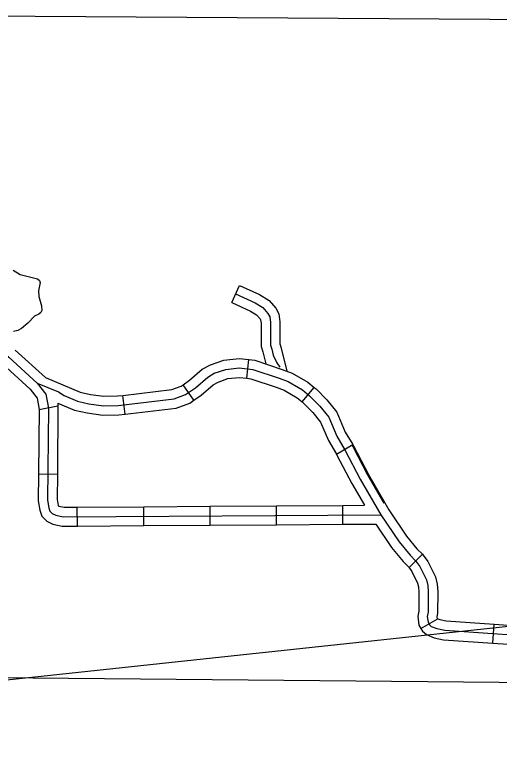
# Model space of a CAD drawing. Extents: x 1373862 to 1376999, y 1168398 to 1170455.
# Drawn here: x 1375582.6 to 1375659.7, y 1169098.5 to 1169217.9 of the extents above; entities that cross this region are included whole.
import ezdxf

# ---------------------------------------------------------------- set-up
doc = ezdxf.new("R2010")
doc.units = 0
for name, color, linetype in [('Level 32', 7, 'Continuous'), ('Level 35', 7, 'Continuous'), ('Level 45', 7, 'Continuous'), ('Level 5', 7, 'Continuous'), ('Level 8', 7, 'Continuous'), ('R_Draft', 7, 'Continuous')]:
    doc.layers.add(name, color=color, linetype=linetype)

msp = doc.modelspace()

# ---------------------------------------------------------------- linework, layer by layer
at = {"layer": 'Level 32'}
for p, q in [((1375619.43, 1169160.1), (1375619.74, 1169163.09)), ((1375611.02, 1169156.62), (1375609.31, 1169159.08)), ((1375628.22, 1169156.34), (1375630.14, 1169158.65)), ((1375600.06, 1169154.41), (1375599.72, 1169157.39)), ((1375586.41, 1169155.15), (1375589.35, 1169155.74)), ((1375633.67, 1169148.05), (1375636.26, 1169149.57)), ((1375586.3, 1169144.9), (1375589.3, 1169144.87)), ((1375592.48, 1169136.6), (1375592.46, 1169139.6)), ((1375603.04, 1169136.67), (1375603.02, 1169139.67)), ((1375613.6, 1169136.75), (1375613.58, 1169139.75)), ((1375624.16, 1169136.82), (1375624.14, 1169139.82)), ((1375634.72, 1169136.89), (1375634.7, 1169139.89)), ((1375645.23, 1169130.02), (1375647.35, 1169132.13)), ((1375647.09, 1169120.33), (1375649.69, 1169121.82)), ((1375658.54, 1169118.01), (1375658.74, 1169121))]:
    msp.add_line(p, q, dxfattribs=at)
for points in [[(1375576.39, 1169167.18), (1375579.39, 1169165.33), (1375581.55, 1169163.48), (1375586.06, 1169159.35), (1375587.44, 1169157.55), (1375587.87, 1169155.35), (1375587.74, 1169140.74), (1375587.93, 1169139.48), (1375588.11, 1169138.98), (1375588.49, 1169138.59), (1375589.06, 1169138.33), (1375590.22, 1169138.06), (1375640.73, 1169138.41)], [(1375582.6, 1169164.59), (1375587.4, 1169160.2)], [(1375580.57, 1169162.38), (1375584.97, 1169158.35), (1375586.06, 1169156.93), (1375586.41, 1169155.15)], [(1375609.31, 1169159.08), (1375610.32, 1169159.79), (1375612.35, 1169161.53), (1375613.63, 1169162.26), (1375615.76, 1169163), (1375618.19, 1169163.25), (1375619.74, 1169163.09)], [(1375619.74, 1169163.09), (1375620.7, 1169162.99), (1375625.07, 1169161.52), (1375626.64, 1169160.93), (1375629.13, 1169159.48), (1375630.14, 1169158.65)], [(1375589.71, 1169157.78), (1375590.38, 1169157.34), (1375592.47, 1169156.47), (1375594.28, 1169156.06), (1375596.62, 1169155.74), (1375598.99, 1169155.8), (1375607.85, 1169156.83), (1375609.67, 1169157.5), (1375611.24, 1169158.6), (1375613.21, 1169160.3), (1375614.25, 1169160.89), (1375616.09, 1169161.52), (1375618.19, 1169161.74), (1375620.38, 1169161.51), (1375624.57, 1169160.1), (1375626, 1169159.57), (1375628.27, 1169158.25), (1375629.42, 1169157.29), (1375631.05, 1169155.66), (1375632.45, 1169153.93), (1375633.75, 1169150.88), (1375635.07, 1169148.62), (1375637.45, 1169144.07), (1375640.73, 1169138.41), (1375643.63, 1169134.08), (1375645.38, 1169131.99), (1375646.33, 1169131.03), (1375646.94, 1169130.18), (1375648.02, 1169128.04), (1375648.2, 1169127.16), (1375648.29, 1169126.16), (1375648.27, 1169122.91), (1375648.12, 1169122.23), (1375648.25, 1169121.33), (1375648.51, 1169120.87), (1375648.77, 1169120.65), (1375649.66, 1169120.3), (1375650.9, 1169120.03), (1375675.32, 1169118.38)], [(1375587.4, 1169160.2), (1375592.93, 1169157.91), (1375594.55, 1169157.54), (1375596.71, 1169157.24), (1375598.88, 1169157.3), (1375599.72, 1169157.39)], [(1375611.02, 1169156.62), (1375612.16, 1169157.41), (1375614.08, 1169159.06), (1375614.87, 1169159.51), (1375616.42, 1169160.05), (1375618.19, 1169160.23), (1375619.43, 1169160.1)], [(1375619.43, 1169160.1), (1375620.06, 1169160.04), (1375624.07, 1169158.69), (1375625.35, 1169158.21), (1375627.41, 1169157.01), (1375628.22, 1169156.34)], [(1375599.72, 1169157.39), (1375607.5, 1169158.3), (1375608.97, 1169158.84), (1375609.31, 1169159.08)], [(1375630.14, 1169158.65), (1375630.43, 1169158.41), (1375632.17, 1169156.67), (1375633.75, 1169154.71), (1375635.09, 1169151.55), (1375636.26, 1169149.57)], [(1375600.06, 1169154.41), (1375608.2, 1169155.36), (1375610.37, 1169156.16), (1375611.02, 1169156.62)], [(1375628.22, 1169156.34), (1375628.41, 1169156.18), (1375629.94, 1169154.66), (1375631.15, 1169153.15), (1375632.41, 1169150.2), (1375633.67, 1169148.05)], [(1375586.4, 1169155.22), (1375586.3, 1169144.9)], [(1375589.36, 1169156.14), (1375589.3, 1169144.87)], [(1375589.36, 1169156.14), (1375592.02, 1169155.04), (1375594.01, 1169154.59), (1375596.54, 1169154.24), (1375599.09, 1169154.3), (1375600.06, 1169154.41)], [(1375636.13, 1169149.49), (1375636.26, 1169149.28), (1375638.64, 1169144.73), (1375641.24, 1169140.25)], [(1375636.26, 1169149.57), (1375636.38, 1169149.35), (1375638.76, 1169144.79), (1375641.36, 1169140.32)], [(1375633.67, 1169148.05), (1375633.76, 1169147.9), (1375636.13, 1169143.35), (1375638.12, 1169139.92)], [(1375586.3, 1169144.9), (1375586.26, 1169140.64), (1375586.49, 1169139.12), (1375586.84, 1169138.19), (1375587.63, 1169137.36), (1375588.58, 1169136.93), (1375590.06, 1169136.58), (1375592.48, 1169136.6)], [(1375589.3, 1169144.87), (1375589.27, 1169140.85), (1375589.42, 1169139.86), (1375589.42, 1169139.84), (1375589.55, 1169139.78), (1375590.39, 1169139.59), (1375592.46, 1169139.6)], [(1375592.46, 1169139.6), (1375603.02, 1169139.67)], [(1375603.02, 1169139.67), (1375613.58, 1169139.75)], [(1375613.58, 1169139.75), (1375624.14, 1169139.82)], [(1375624.14, 1169139.82), (1375634.7, 1169139.89)], [(1375634.7, 1169139.89), (1375638.12, 1169139.92)], [(1375641.36, 1169140.32), (1375642.01, 1169139.2), (1375644.83, 1169134.98), (1375646.49, 1169133), (1375647.35, 1169132.13)], [(1375592.48, 1169136.6), (1375603.04, 1169136.67)], [(1375603.04, 1169136.67), (1375613.6, 1169136.75)], [(1375613.6, 1169136.75), (1375624.16, 1169136.82)], [(1375624.16, 1169136.82), (1375634.72, 1169136.89)], [(1375634.72, 1169136.89), (1375639.92, 1169136.93)], [(1375639.92, 1169136.93), (1375642.43, 1169133.18), (1375644.28, 1169130.98), (1375645.23, 1169130.02)], [(1375647.35, 1169132.13), (1375647.49, 1169132), (1375648.23, 1169130.95), (1375649.44, 1169128.54), (1375649.69, 1169127.38), (1375649.79, 1169126.22), (1375649.77, 1169122.74), (1375649.64, 1169122.17), (1375649.69, 1169121.83), (1375649.69, 1169121.82)], [(1375645.18, 1169130.07), (1375645.65, 1169129.4), (1375646.59, 1169127.54), (1375646.72, 1169126.94), (1375646.79, 1169126.1), (1375646.78, 1169123.09), (1375646.6, 1169122.29), (1375646.8, 1169120.83), (1375647.09, 1169120.33)], [(1375649.64, 1169121.92), (1375650.1, 1169121.74), (1375651.11, 1169121.52), (1375658.74, 1169121)], [(1375658.74, 1169121), (1375669.28, 1169120.29)], [(1375647.09, 1169120.33), (1375647.34, 1169119.89), (1375647.99, 1169119.35), (1375649.21, 1169118.86), (1375650.69, 1169118.54), (1375658.54, 1169118.01)], [(1375658.54, 1169118.01), (1375669.08, 1169117.3)]]:
    msp.add_lwpolyline(points, dxfattribs=at)
at = {"layer": 'Level 35'}
msp.add_lwpolyline([(1375582.26, 1169177.27), (1375583.39, 1169176.59), (1375586.16, 1169175.91), (1375586.44, 1169175.64), (1375586.58, 1169175.32), (1375586.31, 1169174.03), (1375586.36, 1169173.11), (1375586.75, 1169171.63), (1375586.83, 1169170.89), (1375586.67, 1169170.57), (1375586.34, 1169170.31), (1375585.68, 1169170), (1375584.6, 1169168.89), (1375583.61, 1169168.04), (1375583.03, 1169167.7), (1375582.31, 1169167.53)], dxfattribs=at)
at = {"layer": 'Level 45'}
msp.add_line((1375617.02, 1169172.16), (1375618.27, 1169174.88), dxfattribs=at)
for points in [[(1375618.27, 1169174.88), (1375621.44, 1169173.42), (1375622.96, 1169172.48), (1375624.02, 1169171.23), (1375624.5, 1169170.35), (1375624.7, 1169169.07), (1375624.7, 1169167.2), (1375624.7, 1169166.01)], [(1375617.65, 1169173.52), (1375620.73, 1169172.09), (1375621.97, 1169171.33), (1375622.78, 1169170.38), (1375623.06, 1169169.86), (1375623.2, 1169168.95), (1375623.2, 1169167.2), (1375623.2, 1169165.39), (1375623.39, 1169164.72), (1375623.63, 1169163.77), (1375624.2, 1169162.54), (1375624.65, 1169161.86)], [(1375617.02, 1169172.16), (1375620.02, 1169170.77), (1375620.98, 1169170.18), (1375621.53, 1169169.53), (1375621.62, 1169169.37), (1375621.7, 1169168.84), (1375621.7, 1169167.2), (1375621.7, 1169166.01)], [(1375621.7, 1169166.01), (1375621.7, 1169165.18), (1375621.95, 1169164.33), (1375622.43, 1169162.41)], [(1375624.7, 1169166.01), (1375624.7, 1169165.6), (1375624.84, 1169165.11), (1375625.81, 1169161.24)], [(1375586.06, 1169159.35), (1375589.46, 1169157.95), (1375590.38, 1169157.34), (1375592.47, 1169156.47), (1375594.28, 1169156.06), (1375596.62, 1169155.74), (1375598.99, 1169155.8), (1375607.85, 1169156.83), (1375609.67, 1169157.5), (1375611.24, 1169158.6), (1375613.21, 1169160.3), (1375614.25, 1169160.89), (1375616.09, 1169161.52), (1375618.19, 1169161.74), (1375620.38, 1169161.51), (1375624.57, 1169160.1), (1375626, 1169159.57), (1375628.27, 1169158.25), (1375629.42, 1169157.29), (1375631.05, 1169155.66), (1375632.45, 1169153.93), (1375633.75, 1169150.88), (1375635.07, 1169148.62), (1375637.45, 1169144.07), (1375640.73, 1169138.41), (1375643.63, 1169134.08), (1375645.38, 1169131.99), (1375646.33, 1169131.03), (1375646.94, 1169130.18), (1375648.02, 1169128.04), (1375648.2, 1169127.16), (1375648.29, 1169126.16), (1375648.27, 1169122.91), (1375648.12, 1169122.23), (1375648.25, 1169121.33), (1375648.51, 1169120.87), (1375648.77, 1169120.65), (1375649.66, 1169120.3), (1375650.9, 1169120.03), (1375675.32, 1169118.38)]]:
    msp.add_lwpolyline(points, dxfattribs=at)
at = {"layer": 'Level 5'}
msp.add_lwpolyline([(1375562.5, 1169112.68), (1375665.3, 1169111.72), (1375669.81, 1169111.71)], dxfattribs=at)
at = {"layer": 'Level 8'}
msp.add_lwpolyline([(1375561.64, 1169217.86), (1375666.1, 1169217.14)], dxfattribs=at)
at = {"layer": 'R_Draft'}
msp.add_line((1376323.89, 1169191.59), (1375443, 1169097.32), dxfattribs=at)

doc.saveas('drawing.dxf')
